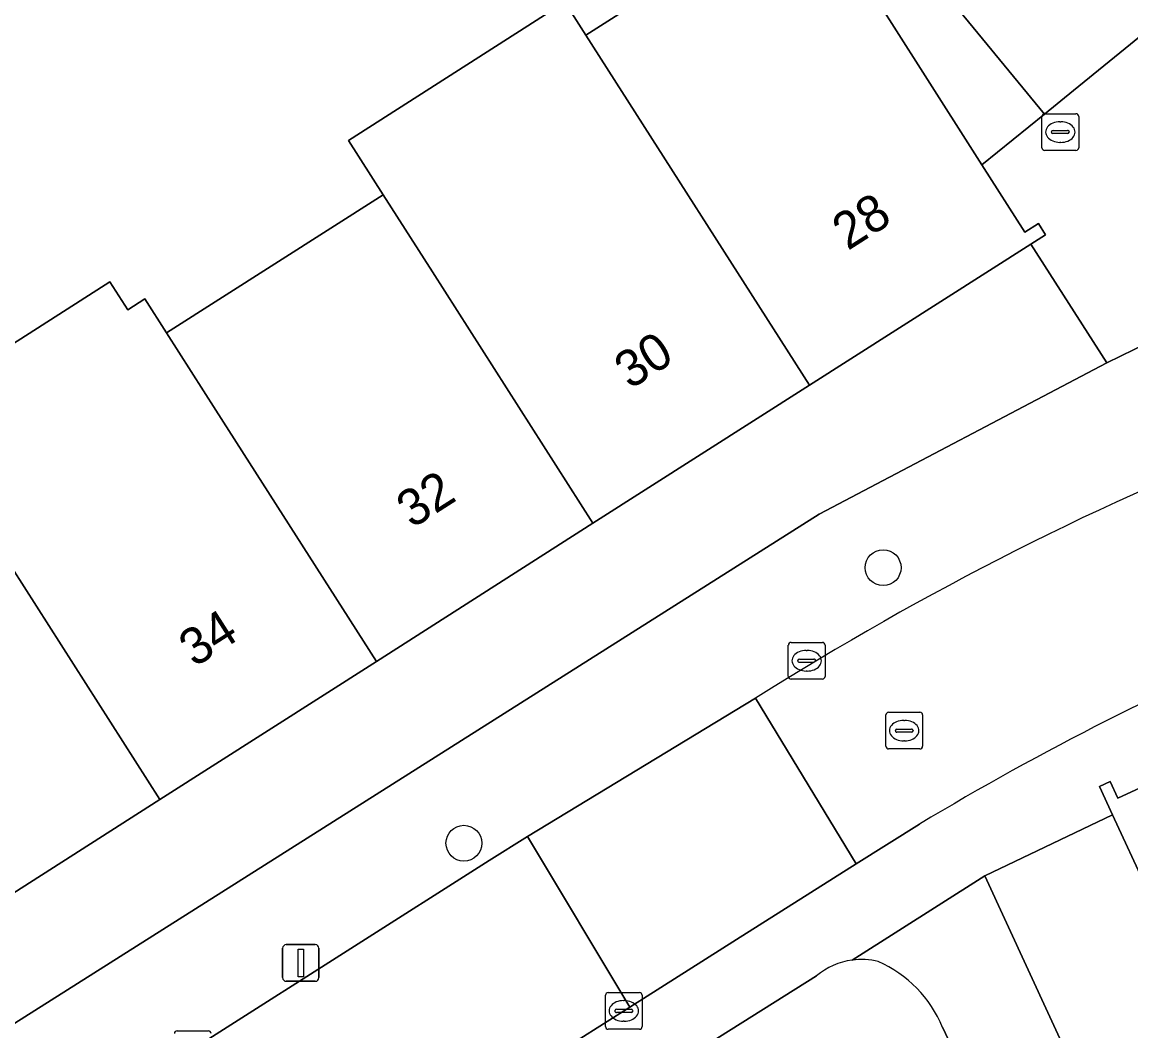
# Model space of a CAD drawing. Extents: x 162523 to 163266, y 381230 to 382050.
# Drawn here: x 162740.82 to 162771.02, y 381910.12 to 381937.61 of the extents above; entities that cross this region are included whole.
import ezdxf

# ---------------------------------------------------------------- set-up
doc = ezdxf.new("R2010")
doc.units = 0
for name, color, linetype in [('IMGEO_Boom', 7, 'Continuous'), ('IMGEO_Erf', 7, 'Continuous'), ('IMGEO_Groenvoorziening', 7, 'Continuous'), ('IMGEO_Kolk', 7, 'Continuous'), ('IMGEO_Lichtmast', 7, 'Continuous'), ('IMGEO_Pand', 7, 'Continuous'), ('IMGEO_Pand_nummerreeks', 7, 'Continuous'), ('IMGEO_Rijbaan_lokaal_open', 7, 'Continuous'), ('IMGEO_Rioolput', 7, 'Continuous'), ('IMGEO_Voetpad_gesloten', 7, 'Continuous'), ('IMGEO_Voetpad_open', 7, 'Continuous')]:
    doc.layers.add(name, color=color, linetype=linetype)

msp = doc.modelspace()

# ---------------------------------------------------------------- linework, layer by layer
at = {"layer": 'IMGEO_Boom'}
for centre in [(162764.273, 381922.742), (162752.852, 381915.231)]:
    msp.add_circle(centre, 0.489, dxfattribs=at)
at = {"layer": 'IMGEO_Erf'}
for points in [[(162751.736, 381955.695), (162768.666, 381935.102), (162769.457, 381935.743), (162807.789, 381966.925)], [(162738.696, 381927.653), (162743.206, 381930.531), (162743.69, 381929.772), (162744.154, 381930.068), (162744.746, 381929.141), (162750.649, 381932.907), (162749.705, 381934.387), (162755.605, 381938.152), (162756.177, 381937.257), (162762.092, 381941.031)], [(162794.003, 381865.339), (162790.969, 381871.887), (162788.006, 381878.281), (162785.079, 381884.597), (162782.148, 381890.922), (162779.218, 381897.246), (162776.311, 381903.518), (162773.328, 381909.955), (162770.526, 381916.002), (162767.041, 381914.342), (162813.9, 381812.685), (162814.485, 381811.161)]]:
    msp.add_lwpolyline(points, dxfattribs=at)
msp.add_lwpolyline([(162762.533, 381924.202), (162770.37, 381928.325), (162768.294, 381931.56), (162762.269, 381927.716), (162756.368, 381923.951), (162750.467, 381920.185), (162744.565, 381916.42), (162738.665, 381912.655), (162732.763, 381908.889), (162726.862, 381905.124), (162720.96, 381901.359), (162715.059, 381897.593), (162709.052, 381893.761), (162708.999, 381893.727), (162710.551, 381891.275), (162710.655, 381891.373)], close=True, dxfattribs=at)
at = {"layer": 'IMGEO_Groenvoorziening'}
for points in [[(162762.462, 381911.617), (162756.853, 381908.091)], [(162756.019, 381901.355), (162758.227, 381900.744), (162759.496, 381898.373), (162768.087, 381882.528), (162776.948, 381886.694), (162771.409, 381898.579), (162765.889, 381910.215)]]:
    msp.add_lwpolyline(points, dxfattribs=at)
for centre, radius, start, end in [((162763.684, 381910.171), 1.893, 97.8165, 130.2186), ((162763.675, 381910.169), 1.895, 75.7529, 97.5142), ((162762.815, 381908.961), 3.32, 22.1863, 66.4534)]:
    msp.add_arc(centre, radius, start, end, dxfattribs=at)
at = {"layer": 'IMGEO_Kolk'}
for p, q in [((162761.69, 381919.779), (162761.69, 381920.631)), ((162761.765, 381920.705), (162762.617, 381920.705)), ((162762.691, 381920.631), (162762.691, 381919.779)), ((162762.178, 381920.485), (162762.203, 381920.485)), ((162761.949, 381920.199), (162761.949, 381920.211)), ((162762.387, 381920.162), (162761.989, 381920.162)), ((162761.992, 381920.248), (162762.39, 381920.248)), ((162762.433, 381920.211), (162762.433, 381920.199)), ((162762.617, 381919.705), (162761.765, 381919.705)), ((162762.201, 381919.925), (162762.176, 381919.925)), ((162756.708, 381910.237), (162756.708, 381911.089)), ((162756.783, 381911.163), (162757.635, 381911.163)), ((162757.196, 381910.943), (162757.221, 381910.943)), ((162757.709, 381911.089), (162757.709, 381910.237)), ((162756.967, 381910.657), (162756.967, 381910.669)), ((162757.01, 381910.706), (162757.408, 381910.706)), ((162757.451, 381910.669), (162757.451, 381910.657)), ((162757.405, 381910.62), (162757.007, 381910.62)), ((162757.219, 381910.383), (162757.194, 381910.383)), ((162745.037, 381910.119), (162745.889, 381910.119)), ((162757.635, 381910.163), (162756.783, 381910.163))]:
    msp.add_line(p, q, dxfattribs=at)
for points in [[(162761.69, 381919.779), (162761.69, 381920.631)], [(162761.765, 381920.705), (162762.617, 381920.705)], [(162762.691, 381920.631), (162762.691, 381919.779)], [(162762.617, 381919.705), (162761.765, 381919.705)], [(162756.708, 381910.237), (162756.708, 381911.089)], [(162756.783, 381911.163), (162757.635, 381911.163)], [(162757.709, 381911.089), (162757.709, 381910.237)], [(162745.037, 381910.119), (162745.889, 381910.119)], [(162757.635, 381910.163), (162756.783, 381910.163)]]:
    msp.add_lwpolyline(points, dxfattribs=at)
for centre, radius, start, end in [((162761.767, 381920.629), 0.0765, 91.552, 178.448), ((162761.767, 381920.629), 0.0765, 91.552, 178.448), ((162762.615, 381920.629), 0.0765, 1.552, 88.448), ((162762.615, 381920.629), 0.0765, 1.552, 88.448), ((162761.989, 381920.208), 0.0403, 85.8775, 175.7526), ((162761.986, 381920.198), 0.0366, 178.938, 274.7102), ((162762.39, 381920.205), 0.043, 264.8664, 352.4533), ((162762.394, 381920.21), 0.0386, 1.7309, 96.639), ((162761.767, 381919.781), 0.0765, 181.552, 268.448), ((162761.767, 381919.781), 0.0765, 181.552, 268.448), ((162762.615, 381919.781), 0.0765, 271.552, 358.448), ((162762.615, 381919.781), 0.0765, 271.552, 358.448), ((162756.785, 381911.087), 0.0765, 91.552, 178.448), ((162756.785, 381911.087), 0.0765, 91.552, 178.448), ((162757.633, 381911.087), 0.0765, 1.552, 88.448), ((162757.633, 381911.087), 0.0765, 1.552, 88.448), ((162757.007, 381910.666), 0.0403, 85.8775, 175.7526), ((162757.004, 381910.656), 0.0366, 178.938, 274.7102), ((162757.408, 381910.663), 0.043, 264.8664, 352.4533), ((162757.412, 381910.668), 0.0386, 1.7309, 96.639), ((162745.039, 381910.043), 0.0765, 91.552, 178.448), ((162745.039, 381910.043), 0.0765, 91.552, 178.448), ((162745.887, 381910.043), 0.0765, 1.552, 88.448), ((162745.887, 381910.043), 0.0765, 1.552, 88.448), ((162756.785, 381910.239), 0.0765, 181.552, 268.448), ((162756.785, 381910.239), 0.0765, 181.552, 268.448), ((162757.633, 381910.239), 0.0765, 271.552, 358.448), ((162757.633, 381910.239), 0.0765, 271.552, 358.448)]:
    msp.add_arc(centre, radius, start, end, dxfattribs=at)
for centre, major_axis, ratio, start_param, end_param in [((162762.177, 381920.205), (-0.387, 0.002), 0.722429, 4.712389, 7.853982), ((162762.202, 381920.205), (-0.39, 0.002), 0.717154, 1.570796, 4.712389), ((162757.195, 381910.663), (-0.387, 0.002), 0.722429, 4.712389, 7.853982), ((162757.22, 381910.663), (-0.39, 0.002), 0.717154, 1.570796, 4.712389)]:
    msp.add_ellipse(centre, major_axis=major_axis, ratio=ratio, start_param=start_param, end_param=end_param, dxfattribs=at)
at = {"layer": 'IMGEO_Lichtmast'}
for p, q in [((162748.011, 381912.469), (162748.801, 381912.469)), ((162748.801, 381912.469), (162748.011, 381912.469)), ((162747.911, 381911.569), (162747.911, 381912.369)), ((162747.911, 381912.369), (162747.911, 381911.569)), ((162748.901, 381912.369), (162748.901, 381911.569)), ((162748.901, 381911.569), (162748.901, 381912.369)), ((162748.801, 381911.469), (162748.011, 381911.469)), ((162748.011, 381911.469), (162748.801, 381911.469))]:
    msp.add_line(p, q, dxfattribs=at)
msp.add_lwpolyline([(162748.331, 381912.344), (162748.481, 381912.344), (162748.481, 381911.594), (162748.331, 381911.594), (162748.331, 381912.344)], dxfattribs=at)
for centre, start, end in [((162748.011, 381912.369), 90, 180), ((162748.011, 381912.369), 90, 180), ((162748.801, 381912.369), 0, 90), ((162748.801, 381912.369), 360, 90), ((162748.011, 381911.569), 180, 270), ((162748.011, 381911.569), 180, 270), ((162748.801, 381911.569), 270, 0), ((162748.801, 381911.569), 270, 0)]:
    msp.add_arc(centre, 0.1, start, end, dxfattribs=at)
at = {"layer": 'IMGEO_Pand'}
for points in [[(162765.288, 381936.344), (162764.107, 381938.196), (162764.504, 381938.449), (162764.353, 381938.686), (162763.956, 381938.433), (162762.474, 381940.756), (162762.235, 381941.122), (162762.092, 381941.031), (162756.177, 381937.257), (162762.269, 381927.716), (162768.294, 381931.56), (162768.697, 381931.817), (162768.504, 381932.12), (162768.134, 381931.884), (162766.961, 381933.722)], [(162756.177, 381937.257), (162755.605, 381938.152), (162749.705, 381934.387), (162750.649, 381932.907), (162751.993, 381930.8), (162756.368, 381923.951), (162762.269, 381927.716)], [(162751.993, 381930.8), (162750.649, 381932.907), (162744.746, 381929.141), (162746.092, 381927.034), (162750.467, 381920.185), (162756.368, 381923.951)], [(162746.092, 381927.034), (162744.746, 381929.141), (162744.154, 381930.068), (162743.69, 381929.772), (162743.206, 381930.531), (162738.696, 381927.653), (162739.114, 381926.882), (162738.253, 381926.303), (162740.191, 381923.269), (162744.565, 381916.42), (162750.467, 381920.185)], [(162744.565, 381916.42), (162740.191, 381923.269), (162734.29, 381919.504), (162738.665, 381912.655)], [(162780.692, 381920.597), (162777.747, 381919.702), (162777.523, 381920.186), (162777.233, 381920.053), (162777.441, 381919.597), (162770.664, 381916.456), (162770.459, 381916.91), (162770.167, 381916.777), (162770.526, 381916.002), (162773.328, 381909.955), (162780.684, 381913.365), (162783.438, 381914.633)]]:
    msp.add_lwpolyline(points, close=True, dxfattribs=at)
at = {"layer": 'IMGEO_Rijbaan_lokaal_open'}
for points in [[(162760.8, 381919.183), (162754.588, 381915.413), (162757.37, 381910.766), (162760.275, 381912.607), (162763.541, 381914.667)], [(162728.092, 381892.085), (162733.021, 381895.276), (162746.493, 381903.872), (162747.117, 381904.27), (162753.065, 381908.037), (162757.37, 381910.766), (162754.588, 381915.413), (162753.541, 381914.762), (162746.002, 381909.969), (162731.552, 381900.569), (162716.347, 381890.607), (162712.639, 381888.043), (162710.772, 381886.8), (162705.831, 381883.214), (162702.789, 381880.999), (162700.595, 381879.197), (162704.065, 381874.976), (162707.792, 381878.046), (162710.957, 381880.489), (162714.111, 381882.861), (162715.828, 381884.045), (162719.862, 381886.809), (162723.541, 381889.18), (162724.903, 381890.021)]]:
    msp.add_lwpolyline(points, close=True, dxfattribs=at)
msp.add_lwpolyline([(162760.8, 381919.183), (162763.541, 381914.667), (162765.264, 381915.753)], dxfattribs=at)
for centre, radius, start, end in [((162806.159, 381847.533), 84.801, 111.33921, 122.33642), ((162805.992, 381848.117), 78.951, 112.58511, 121.05481)]:
    msp.add_arc(centre, radius, start, end, dxfattribs=at)
at = {"layer": 'IMGEO_Rioolput'}
for p, q in [((162768.676, 381935.113), (162769.528, 381935.113)), ((162768.601, 381934.187), (162768.601, 381935.039)), ((162769.089, 381934.893), (162769.114, 381934.893)), ((162769.602, 381935.039), (162769.602, 381934.187)), ((162768.86, 381934.607), (162768.86, 381934.619)), ((162769.298, 381934.57), (162768.9, 381934.57)), ((162768.903, 381934.656), (162769.301, 381934.656)), ((162769.344, 381934.619), (162769.344, 381934.607)), ((162769.112, 381934.333), (162769.087, 381934.333)), ((162769.528, 381934.113), (162768.676, 381934.113)), ((162764.422, 381918.801), (162765.274, 381918.801)), ((162764.347, 381917.875), (162764.347, 381918.727)), ((162764.835, 381918.581), (162764.86, 381918.581)), ((162765.348, 381918.727), (162765.348, 381917.875)), ((162764.606, 381918.295), (162764.606, 381918.307)), ((162765.044, 381918.258), (162764.646, 381918.258)), ((162764.649, 381918.344), (162765.047, 381918.344)), ((162765.09, 381918.307), (162765.09, 381918.295)), ((162764.858, 381918.021), (162764.833, 381918.021)), ((162765.274, 381917.801), (162764.422, 381917.801))]:
    msp.add_line(p, q, dxfattribs=at)
for points in [[(162768.676, 381935.113), (162769.528, 381935.113)], [(162768.601, 381934.187), (162768.601, 381935.039)], [(162769.602, 381935.039), (162769.602, 381934.187)], [(162769.528, 381934.113), (162768.676, 381934.113)], [(162764.422, 381918.801), (162765.274, 381918.801)], [(162764.347, 381917.875), (162764.347, 381918.727)], [(162765.348, 381918.727), (162765.348, 381917.875)], [(162765.274, 381917.801), (162764.422, 381917.801)]]:
    msp.add_lwpolyline(points, dxfattribs=at)
for centre, radius, start, end in [((162768.678, 381935.037), 0.0765, 91.552, 178.448), ((162768.678, 381935.037), 0.0765, 91.552, 178.448), ((162769.526, 381935.037), 0.0765, 1.552, 88.448), ((162769.526, 381935.037), 0.0765, 1.552, 88.448), ((162768.9, 381934.616), 0.0403, 85.8775, 175.7526), ((162768.897, 381934.606), 0.0366, 178.938, 274.7102), ((162769.301, 381934.613), 0.043, 264.8664, 352.4533), ((162769.305, 381934.618), 0.0386, 1.7309, 96.639), ((162768.678, 381934.189), 0.0765, 181.552, 268.448), ((162768.678, 381934.189), 0.0765, 181.552, 268.448), ((162769.526, 381934.189), 0.0765, 271.552, 358.448), ((162769.526, 381934.189), 0.0765, 271.552, 358.448), ((162764.424, 381918.725), 0.0765, 91.552, 178.448), ((162764.424, 381918.725), 0.0765, 91.552, 178.448), ((162765.272, 381918.725), 0.0765, 1.552, 88.448), ((162765.272, 381918.725), 0.0765, 1.552, 88.448), ((162764.646, 381918.304), 0.0403, 85.8775, 175.7526), ((162764.643, 381918.294), 0.0366, 178.938, 274.7102), ((162765.047, 381918.301), 0.043, 264.8664, 352.4533), ((162765.051, 381918.306), 0.0386, 1.7309, 96.639), ((162764.424, 381917.877), 0.0765, 181.552, 268.448), ((162764.424, 381917.877), 0.0765, 181.552, 268.448), ((162765.272, 381917.877), 0.0765, 271.552, 358.448), ((162765.272, 381917.877), 0.0765, 271.552, 358.448)]:
    msp.add_arc(centre, radius, start, end, dxfattribs=at)
for centre, major_axis, ratio, start_param, end_param in [((162769.088, 381934.613), (-0.387, 0.002), 0.722429, 4.712389, 7.853982), ((162769.113, 381934.613), (-0.39, 0.002), 0.717154, 1.570796, 4.712389), ((162764.834, 381918.301), (-0.387, 0.002), 0.722429, 4.712389, 7.853982), ((162764.859, 381918.301), (-0.39, 0.002), 0.717154, 1.570796, 4.712389)]:
    msp.add_ellipse(centre, major_axis=major_axis, ratio=ratio, start_param=start_param, end_param=end_param, dxfattribs=at)
at = {"layer": 'IMGEO_Voetpad_gesloten'}
for points in [[(162810.161, 381941.78), (162808.646, 381941.198), (162801.594, 381938.69), (162786.343, 381934.002), (162784.884, 381933.543), (162780.446, 381932.147), (162777.331, 381931.33), (162775.579, 381930.87), (162770.37, 381928.325), (162762.533, 381924.202), (162710.655, 381891.373), (162710.551, 381891.275), (162708.484, 381889.327), (162705.634, 381887.408), (162659.283, 381849.513)], [(162672.848, 381856.46), (162681.316, 381863.363), (162688.855, 381869.619), (162694.996, 381874.59), (162695.513, 381875.009), (162700.595, 381879.197), (162702.789, 381880.999), (162705.831, 381883.214), (162710.772, 381886.8), (162712.639, 381888.043), (162716.347, 381890.607), (162731.552, 381900.569), (162746.002, 381909.969), (162753.541, 381914.762), (162754.588, 381915.413), (162760.8, 381919.183)]]:
    msp.add_lwpolyline(points, dxfattribs=at)
msp.add_arc((162806.159, 381847.533), 84.801, 111.33921, 122.33642, dxfattribs=at)
at = {"layer": 'IMGEO_Voetpad_open'}
for points in [[(162809.3, 381967.947), (162809.19, 381968.046), (162807.848, 381966.972), (162807.789, 381966.925), (162769.457, 381935.743), (162768.666, 381935.102), (162766.961, 381933.722), (162768.134, 381931.884), (162768.504, 381932.12), (162768.697, 381931.817), (162768.294, 381931.56), (162770.37, 381928.325), (162775.579, 381930.87)], [(162764.107, 381938.196), (162765.288, 381936.344), (162766.961, 381933.722), (162768.666, 381935.102), (162751.736, 381955.695)], [(162763.427, 381912.047), (162767.041, 381914.342), (162770.526, 381916.002), (162770.167, 381916.777), (162770.459, 381916.91), (162770.664, 381916.456), (162777.441, 381919.597), (162777.233, 381920.053), (162777.523, 381920.186), (162777.747, 381919.702), (162780.692, 381920.597), (162788.395, 381922.937), (162791.472, 381923.886), (162791.619, 381923.928), (162792.939, 381924.309), (162796.168, 381925.305), (162800.271, 381926.567)], [(162765.264, 381915.753), (162763.541, 381914.667), (162760.275, 381912.607), (162757.37, 381910.766), (162753.065, 381908.037), (162747.117, 381904.27), (162746.493, 381903.872), (162733.021, 381895.276), (162728.092, 381892.085), (162724.903, 381890.021), (162723.541, 381889.18), (162719.862, 381886.809), (162715.828, 381884.045), (162714.111, 381882.861), (162710.957, 381880.489), (162707.792, 381878.046), (162704.065, 381874.976), (162702.51, 381873.695), (162698.457, 381870.411), (162695.216, 381867.785)], [(162767.041, 381914.342), (162763.427, 381912.047)], [(162765.889, 381910.215), (162771.409, 381898.579), (162776.948, 381886.694), (162777.664, 381885.237), (162788.486, 381861.969), (162789.094, 381860.53), (162799.932, 381836.912), (162800.57, 381835.472), (162810.522, 381814.015), (162813.9, 381812.685), (162767.041, 381914.342)], [(162756.853, 381908.091), (162762.462, 381911.617)]]:
    msp.add_lwpolyline(points, dxfattribs=at)
for centre, radius, start, end in [((162805.992, 381848.117), 78.951, 112.58511, 121.05481), ((162763.684, 381910.171), 1.893, 97.8165, 130.2186), ((162763.675, 381910.169), 1.895, 75.7529, 97.5142), ((162762.815, 381908.961), 3.32, 22.1863, 66.4534)]:
    msp.add_arc(centre, radius, start, end, dxfattribs=at)

# ---------------------------------------------------------------- texts
at = {"layer": 'IMGEO_Pand_nummerreeks'}
for s, p in [('28', (162763.311, 381931.369)), ('30', (162757.378, 381927.584)), ('32', (162751.44, 381923.795)), ('34', (162745.511, 381920.012))]:
    msp.add_text(s, height=1, rotation=32.5383, dxfattribs=at).set_placement(p)

doc.saveas('drawing.dxf')
